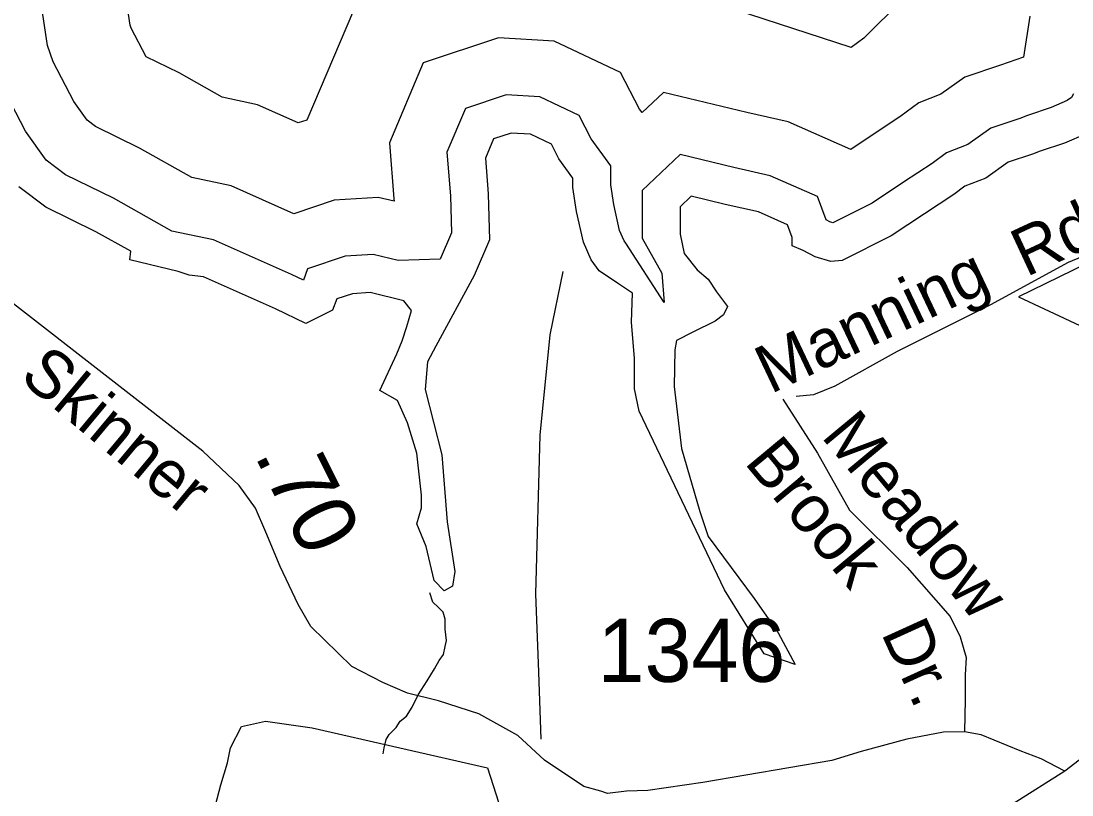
# Model space of a CAD drawing. Extents: x 2082433 to 2279600, y 546599 to 755198.
# Drawn here: x 2178573 to 2180655, y 623633 to 625167 of the extents above; entities that cross this region are included whole.
import ezdxf

# ---------------------------------------------------------------- set-up
doc = ezdxf.new("R2010")
doc.units = 0
for name, color, linetype in [('Exist Boundary Political City Limit New', 7, 'Continuous'), ('Exist Hydrographic Buffer Line', 7, 'Continuous'), ('Exist Hydrographic Lake Shore Label', 7, 'Continuous'), ('Exist Hydrographic Misc Water Feature', 7, 'Continuous'), ('Exist Hydrographic Pond Over 1500 Sq Ft', 7, 'Continuous'), ('Exist Road Non-System Type 51', 7, 'Continuous'), ('Exist Road Non-System Type 51 Label', 7, 'Continuous'), ('Exist Road Secondary Mileage Hundredths English Label', 7, 'Continuous'), ('Exist Road Secondary Type 51 Attributed', 7, 'Continuous'), ('Exist Road Secondary Type 51 Label', 7, 'Continuous'), ('Exist Road Secondary Type 51 Number Label', 7, 'Continuous'), ('Map Preparation Boundary City Limit Buffer Line', 7, 'Continuous')]:
    doc.layers.add(name, color=color, linetype=linetype)

msp = doc.modelspace()

# ---------------------------------------------------------------- linework, layer by layer
at = {"layer": 'Exist Boundary Political City Limit New'}
msp.add_lwpolyline([(2180710, 624699.1), (2180548.5, 624620.6), (2180670.2, 624563.9)], dxfattribs=at)
at = {"layer": 'Exist Hydrographic Buffer Line'}
for points in [[(2179244.4, 625219.3), (2179138.9, 624970.7), (2179121.8, 624965), (2179041, 625001), (2178971.1, 625015.8), (2178885.5, 625063.9), (2178820.3, 625095.8), (2178790.9, 625152.5), (2178788.7, 625158.8), (2178751.1, 625408.7)], [(2180571.1, 625176.3), (2180558.2, 625094.9), (2180528.3, 625084.9), (2180513.2, 625079.2), (2180442.2, 625055.5), (2180394.4, 625021.6), (2180351.3, 625004.8), (2180313.2, 624976.7), (2180259, 624940.9), (2180216.2, 624912.4), (2180092.2, 624966.9), (2180010.1, 624985.7), (2179845.4, 625025.4), (2179803, 624985.3), (2179797.7, 624992.5), (2179760, 625065), (2179628.8, 625126.9), (2179518.5, 625133.6), (2179369.5, 625083.9), (2179302.3, 624925.6), (2179311.4, 624814.4), (2179311.5, 624809.8), (2179280.1, 624817.4), (2179192.9, 624811.6), (2179113.1, 624785), (2178988.8, 624840.3), (2178911.2, 624856.8), (2178807.4, 624915.1), (2178720, 624957.8), (2178703.5, 624970.3), (2178677, 625007.1), (2178636.2, 625086), (2178625, 625118.3), (2178599.1, 625289.9)], [(2180394.8, 625284.9), (2180241.9, 625132.9), (2180217, 625114.5), (2179671.3, 625292.6)], [(2180657.6, 625022.3), (2180653.7, 625015.2), (2180645.2, 625009.1), (2180613.2, 624995.2), (2180566.1, 624979.5), (2180551.1, 624973.7), (2180493.5, 624954.5), (2180448, 624922.2), (2180405.7, 624905.8), (2180377.3, 624884.8), (2180320.9, 624847.6), (2180258.7, 624806.1), (2180180.9, 624767.2), (2180174.5, 624769.1), (2180167.3, 624773.1), (2180150.6, 624818.9), (2180056.9, 624860.1), (2179984.5, 624876.6), (2179878.2, 624902.3), (2179803.2, 624831.3), (2179803.2, 624736.8), (2179841.8, 624667.1), (2179846.4, 624609.3), (2179770.6, 624726.8), (2179767.3, 624731.4), (2179758.4, 624751.8), (2179746.7, 624803.5), (2179741, 624842.6), (2179741, 624880.1), (2179702.2, 624933.4), (2179678.1, 624979.8), (2179600.5, 625016.4), (2179533.4, 625020.5), (2179452.8, 624993.6), (2179416.2, 624907.3), (2179423.3, 624820.4), (2179425.2, 624747.5), (2179402.9, 624695.2), (2179319.8, 624692.6), (2179270.4, 624704.5), (2179214.7, 624700.8), (2179140.1, 624676), (2179131.8, 624653.2), (2179108.1, 624664.6), (2178954.1, 624733.2), (2178871.2, 624750.8), (2178755.4, 624815.8), (2178660.9, 624862), (2178622.5, 624891.3), (2178581.3, 624948.3), (2178533.1, 625041.6)]]:
    msp.add_lwpolyline(points, dxfattribs=at)
at = {"layer": 'Exist Hydrographic Lake Shore Label'}
msp.add_lwpolyline([(2180682.8, 624943.6), (2180640, 624925.1), (2180591.4, 624908.9), (2180576.4, 624903.1), (2180527.8, 624886.9), (2180483.8, 624855.7), (2180442.2, 624839.5), (2180420.2, 624823.3), (2180362.4, 624785.1), (2180296.4, 624741.1), (2180199.3, 624692.6), (2180176.7, 624690.3), (2180145.5, 624699.5), (2180122.3, 624712.2), (2180100.4, 624721.5), (2180100.4, 624737.7), (2180091.1, 624763.1), (2180033.3, 624788.6), (2179967.3, 624803.6), (2179900.2, 624819.8), (2179878.2, 624799), (2179878.2, 624744.6), (2179886.3, 624706.4), (2179911.8, 624674.1), (2179933.8, 624655.5), (2179950, 624630.1), (2179971.9, 624601.2), (2179963.9, 624585), (2179947.7, 624572.3), (2179903.7, 624550.3), (2179871.3, 624534.1), (2179867.8, 624515.6), (2179866.1, 624442.7), (2179881.1, 624320.1), (2179917, 624195.1), (2179933.8, 624145.4), (2180025.2, 624022.8), (2180072.6, 623954.5), (2180106.1, 623892), (2180044.8, 623912.9), (2179966.2, 624040.1), (2179797.3, 624394.1), (2179788, 624438.1), (2179788, 624498.2), (2179781.7, 624569.9), (2179784, 624627.8), (2179756.2, 624646.3), (2179718, 624671.7), (2179701.8, 624693.7), (2179686.8, 624728.4), (2179672.9, 624789.7), (2179666, 624837.2), (2179666, 624855.7), (2179638.2, 624893.8), (2179623.2, 624922.8), (2179581.5, 624942.4), (2179543.3, 624944.7), (2179508.6, 624933.2), (2179492.4, 624895), (2179498.2, 624824.4), (2179500.5, 624733.1), (2179470.5, 624662.5), (2179394.1, 624522.5), (2179377.9, 624491.3), (2179373.3, 624436.9), (2179406.3, 624307.3), (2179416.7, 624174.3), (2179431.7, 624076), (2179427.1, 624047.1), (2179410.9, 624037.8), (2179391.2, 624058.6), (2179375, 624125.7), (2179356.5, 624170.8), (2179365.8, 624202.1), (2179365.8, 624227.5), (2179356.5, 624310.8), (2179338, 624371), (2179318.3, 624414.9), (2179283.6, 624434.6), (2179317.2, 624507.5), (2179327.6, 624532.9), (2179336.9, 624561.8), (2179346.1, 624593.1), (2179331.1, 624612.7), (2179264, 624628.9), (2179229.3, 624626.6), (2179198, 624616.2), (2179189.9, 624594.2), (2179136.7, 624567.6), (2179076.6, 624596.5), (2178933.7, 624660.2), (2178905.9, 624663.6), (2178884, 624670.6), (2178787.9, 624693.7), (2178790.3, 624711.1), (2178720.9, 624749.2), (2178621.4, 624797.8), (2178568.2, 624838.3)], dxfattribs=at)
at = {"layer": 'Exist Hydrographic Misc Water Feature'}
msp.add_lwpolyline([(2179290.1, 623715.2), (2179292.1, 623727.1), (2179296, 623743.1), (2179301.9, 623753.2), (2179315.7, 623767.3), (2179323.7, 623779.5), (2179336, 623789.4), (2179347.5, 623807.5), (2179359.6, 623831.6), (2179377.4, 623859.7), (2179391.4, 623883.6), (2179401.2, 623899.6), (2179409.2, 623911.7), (2179413.1, 623927.8), (2179415.1, 623939.7), (2179412.9, 623961.9), (2179412.7, 623981.7), (2179408.6, 623995.7), (2179398.9, 624005.7), (2179388.5, 624015.4), (2179382.3, 624033.8)], dxfattribs=at)
at = {"layer": 'Exist Hydrographic Pond Over 1500 Sq Ft'}
msp.add_lwpolyline([(2178943.1, 623557.6), (2178968.3, 623653.7), (2178981.5, 623696.9), (2178987.5, 623726.9), (2179009.1, 623768.9), (2179057.1, 623779.7), (2179149.6, 623766.5), (2179496.5, 623687.3), (2179524.1, 623600.9)], dxfattribs=at)
at = {"layer": 'Exist Road Non-System Type 51'}
for points in [[(2180923.2, 624631.7), (2180865.6, 624680.4), (2180834.1, 624697.5), (2180806.5, 624710.8), (2180777.7, 624717.4), (2180742.3, 624717.4), (2180701.4, 624710.8), (2180647.2, 624688.6), (2180493.4, 624604.6), (2180308.1, 624512.2), (2180184.7, 624443.1), (2180142.7, 624426.5), (2180108.4, 624423.1)], [(2179602.8, 623743.9), (2179598.4, 623876.6), (2179592.3, 624032.1), (2179601.2, 624346.3), (2179621.1, 624545.4), (2179646.5, 624670.4)], [(2180082, 624417.9), (2180150.6, 624310.6), (2180213.7, 624197.7), (2180328.2, 624084.3), (2180413.4, 623987), (2180432.7, 623946.6), (2180444.9, 623905.7), (2180442.7, 623871.4), (2180442.7, 623822.7), (2180441.6, 623758.5)]]:
    msp.add_lwpolyline(points, dxfattribs=at)
at = {"layer": 'Exist Road Secondary Type 51 Attributed'}
for points in [[(2180640.2, 623680.3), (2180593.7, 623704.9), (2180552, 623720.9), (2180474.4, 623752.9), (2180441.6, 623758.5), (2180400, 623757.7), (2180327.1, 623744.1), (2180236.7, 623719.6), (2180178.6, 623701.5), (2179923, 623658.1), (2179814.1, 623642.1), (2179772.1, 623641), (2179734.5, 623636.6), (2179721.1, 623641.1), (2179687.2, 623650.5), (2179609.6, 623702.5), (2179556.8, 623751.3), (2179479.5, 623794.5), (2179399.5, 623820.2), (2179337.9, 623835.4), (2179289, 623856.2), (2179228.2, 623888.2), (2179146.6, 623967.4), (2179121.4, 624010.6), (2179086.1, 624085.9), (2179057.3, 624153.9), (2179037.3, 624201.9), (2179004.5, 624246.8), (2178932.9, 624314.8), (2178551.5, 624610.9)], [(2181970.3, 624319), (2181762.1, 624318.6), (2181624.2, 624311.7), (2181571, 624304.3), (2181517.8, 624294.8), (2181440.9, 624273.1), (2181388, 624252.7), (2181349.8, 624235.7), (2181313, 624217.6), (2181272.8, 624192.7), (2181195.2, 624132.8), (2181123.7, 624073.5), (2180828.6, 623829), (2180722.9, 623743.7), (2180640.2, 623680.3)], [(2180640.2, 623680.3), (2180538.3, 623616.2), (2180251.3, 623456.2), (2180153.2, 623403.8), (2179670.6, 623143.4), (2179338.1, 622956.1), (2179083.5, 622824.1), (2178968.3, 622782.1), (2178848.7, 622756.4), (2178807.8, 622751.5), (2178762.9, 622748.2), (2178723.7, 622747.4), (2178618.6, 622751), (2178495.9, 622767.3)]]:
    msp.add_lwpolyline(points, dxfattribs=at)
at = {"layer": 'Map Preparation Boundary City Limit Buffer Line'}
msp.add_lwpolyline([(2180710, 624699.1), (2180548.5, 624620.6), (2180670.2, 624563.9)], dxfattribs=at)

# ---------------------------------------------------------------- texts
at = {"layer": 'Exist Road Non-System Type 51 Label'}
for s, rotation, p in [('Rd.', 24.9339, (2180563.6, 624658.8)), ('Manning', 25.37, (2180057.3, 624427.1)), ('Meadow', 309.7125, (2180155.8, 624343.6)), ('Brook', 309.7125, (2180003.6, 624292)), ('Dr.', 294.4282, (2180275.6, 623954.6))]:
    msp.add_text(s, height=95, rotation=rotation, dxfattribs=at).set_placement(p)
at = {"layer": 'Exist Road Secondary Mileage Hundredths English Label'}
msp.add_text('.70', height=125, rotation=296.5508, dxfattribs=at).set_placement((2179033.9, 624307.1))
at = {"layer": 'Exist Road Secondary Type 51 Label'}
msp.add_text('Skinner', height=95, rotation=320.21, dxfattribs=at).set_placement((2178566.9, 624457.7))
at = {"layer": 'Exist Road Secondary Type 51 Number Label'}
msp.add_text('1346', height=125, dxfattribs=at).set_placement((2179714.8, 623857.5))

doc.saveas('drawing.dxf')
